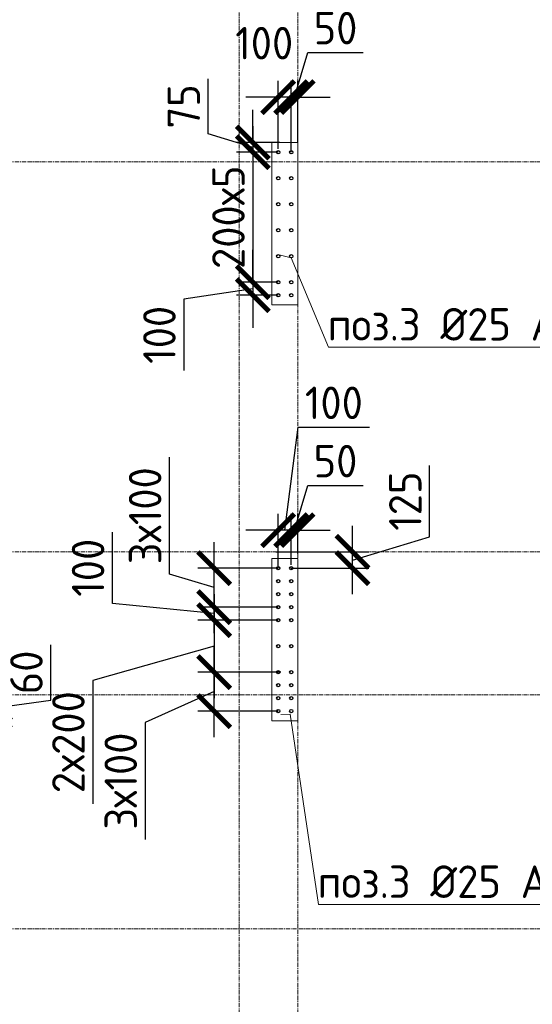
# Model space of a CAD drawing. Header units: millimetres. Extents: x 376598 to 1249954, y -318491 to -22134.
# Tile 400 of 444: x 1202606 to 1206550, y -226668 to -219093. Entities that reach past the tile are written whole.
import ezdxf
from ezdxf import colors
from ezdxf.entities.mleader import LeaderData, LeaderLine
from ezdxf.math import Vec2, Vec3

# ---------------------------------------------------------------- set-up
doc = ezdxf.new("R2010")
doc.units = ezdxf.units.MM
for name, pattern in [('01 Штриховая _4 мм_', [6, 3.5, -2.5]), ('______5', [1100, 800, -100, 100, -100]), ('HIDDEN2', [4.7625, 3.175, -1.5875]), ('осевая', [50.8, 31.75, -6.35, 6.35, -6.35])]:
    doc.linetypes.add(name, pattern=pattern)
for name, color, linetype, lineweight in [('1 Стены', 3, 'Continuous', 30), ('Оси', 40, '______5', 18), ('подоснова', 151, 'Continuous', 5), ('РАЗМЕРЫ', 1, 'Continuous', 9), ('СТЕНЫ', 3, 'Continuous', 30)]:
    doc.layers.add(name, color=color, linetype=linetype, lineweight=lineweight)
doc.styles.add('GOST-2.304_Type-B', font='GOST_Common.ttf')
doc.dimstyles.new('СПДС', dxfattribs={"dimscale": 100, "dimtxt": 2.5, "dimasz": 2.5, "dimexe": 1.25, "dimexo": 0, "dimtad": 1, "dimdec": 0, "dimtxsty": 'GOST-2.304_Type-B', "dimblk": 'ARCHTICK', "dimcen": 2.5, "dimdle": 2, "dimadec": 0, "dimazin": 2, "dimtfac": 0.75, "dimtdec": 0, "dimtmove": 1, "dimatfit": 3, "dimfxl": 1, "dimtolj": 1, "dimarcsym": 1})

# ---------------------------------------------------------------- blocks, each defined once
blk = doc.blocks.new('оси 2.2-2.3')
at = {"layer": 'Оси', "color": 16, "linetype": 'осевая', "lineweight": 0, "transparency": 33554687}
for p, q in [((482754.9, -105027.5), (482754.9, -134138.1)), ((483204.9, -105027.5), (483204.9, -134138.1)), ((468076.3, -113595.4), (524372.9, -113595.4)), ((468076.3, -116595.4), (524372.9, -116595.4)), ((468076.3, -117695.4), (524372.9, -117695.4)), ((468076.3, -119495.4), (524372.9, -119495.4))]:
    blk.add_line(p, q, dxfattribs=at)
blk = doc.blocks.new('стены тп')
at = {"layer": '1 Стены', "color": 252, "linetype": 'HIDDEN2', "lineweight": 0, "true_color": 0x939598}
for p, q in [((871140.6, -194475.6), (871140.6, -195725.6)), ((871340.6, -194475.6), (871140.6, -194475.6)), ((871340.6, -195725.6), (871340.6, -194475.6)), ((871140.6, -195725.6), (871340.6, -195725.6)), ((871140.6, -197675.6), (871140.6, -198925.6)), ((871340.6, -197675.6), (871140.6, -197675.6)), ((871340.6, -198925.6), (871340.6, -197675.6)), ((871140.6, -198925.6), (871340.6, -198925.6))]:
    blk.add_line(p, q, dxfattribs=at)
blk = doc.blocks.new('_ArchTick')
at = {"color": 0, "linetype": 'ByBlock', "const_width": 0.15}
blk.add_lwpolyline([(-0.5, -0.5), (0.5, 0.5)], dxfattribs=at)
blk = doc.blocks.new('*D3262')
at = {"layer": 'DEFPOINTS', "color": 0, "lineweight": 0, "transparency": 16777216}
for p in [(1201172.6, -224356.8), (1201095.1, -224417.2, -360), (1202415.3, -224417.2)]:
    blk.add_point(p, dxfattribs=at)
at = {"layer": 'РАЗМЕРЫ', "color": 0, "lineweight": -2, "transparency": 16777216}
for p, q in [((1202844.8, -224326.5), (1202844.8, -223901.5)), ((1202415.3, -224356.8), (1202415.3, -224106.8)), ((1201172.6, -224356.8), (1202540.3, -224356.8)), ((1202415.3, -224387), (1202844.8, -224326.5)), ((1202415.3, -224356.8), (1202415.3, -224417.2)), ((1202415.3, -224356.8), (1202415.3, -224417.2)), ((1201095.1, -224417.2), (1202540.3, -224417.2)), ((1202415.3, -224417.2), (1202415.3, -224667.2))]:
    blk.add_line(p, q, dxfattribs=at)
at = {"layer": 'РАЗМЕРЫ', "color": 0, "lineweight": -2, "transparency": 16777216, "xscale": 250, "yscale": 250, "zscale": 250}
for p, rotation in [((1202415.3, -224356.8), 270), ((1202415.3, -224417.2), 90)]:
    blk.add_blockref('_ArchTick', p, dxfattribs=dict(at, rotation=rotation))
at = {"layer": 'РАЗМЕРЫ', "color": 0, "lineweight": 0, "transparency": 16777216, "insert": (1202657.3, -224114), "char_height": 250, "attachment_point": 5, "rotation": 90, "style": 'GOST-2.304_Type-B'}
blk.add_mtext('\\A1;60', dxfattribs=at)
blk = doc.blocks.new('*D3244')
at = {"layer": 'DEFPOINTS', "color": 0, "lineweight": 0, "transparency": 16777216}
for p in [(1204102, -224112.2), (1204595, -224112.2, -360), (1204595, -224412.2, -360)]:
    blk.add_point(p, dxfattribs=at)
at = {"layer": 'РАЗМЕРЫ', "color": 0, "lineweight": -2, "transparency": 16777216}
for p, q in [((1204102, -224612.2), (1204102, -223912.2)), ((1204595, -224112.2), (1203977, -224112.2)), ((1204102, -224262.2), (1203570.7, -224500.3)), ((1204595, -224412.2), (1203977, -224412.2)), ((1203570.7, -224500.3), (1203570.7, -225400.3))]:
    blk.add_line(p, q, dxfattribs=at)
at = {"layer": 'РАЗМЕРЫ', "color": 0, "lineweight": -2, "transparency": 16777216, "xscale": 250, "yscale": 250, "zscale": 250}
for p, rotation in [((1204102, -224112.2), 90), ((1204102, -224412.2), 270)]:
    blk.add_blockref('_ArchTick', p, dxfattribs=dict(at, rotation=rotation))
at = {"layer": 'РАЗМЕРЫ', "color": 0, "lineweight": 0, "transparency": 16777216, "insert": (1203383.2, -224950.3), "char_height": 250, "attachment_point": 5, "rotation": 90, "style": 'GOST-2.304_Type-B'}
blk.add_mtext('\\A1;3х100', dxfattribs=at)
blk = doc.blocks.new('*D3245')
at = {"layer": 'DEFPOINTS', "color": 0, "lineweight": 0, "transparency": 16777216}
for p in [(1204102, -223312.2), (1204595, -223312.2, -360), (1204595, -223612.2, -360)]:
    blk.add_point(p, dxfattribs=at)
at = {"layer": 'РАЗМЕРЫ', "color": 0, "lineweight": -2, "transparency": 16777216}
for p, q in [((1203758.2, -223359.1), (1203758.2, -222459.1)), ((1204102, -223812.2), (1204102, -223112.2)), ((1204102, -223462.2), (1203758.2, -223359.1)), ((1204595, -223312.2), (1203977, -223312.2)), ((1204595, -223612.2), (1203977, -223612.2))]:
    blk.add_line(p, q, dxfattribs=at)
at = {"layer": 'РАЗМЕРЫ', "color": 0, "lineweight": -2, "transparency": 16777216, "xscale": 250, "yscale": 250, "zscale": 250}
for p, rotation in [((1204102, -223312.2), 90), ((1204102, -223612.2), 270)]:
    blk.add_blockref('_ArchTick', p, dxfattribs=dict(at, rotation=rotation))
at = {"layer": 'РАЗМЕРЫ', "color": 0, "lineweight": 0, "transparency": 16777216, "insert": (1203570.7, -222909.1), "char_height": 250, "attachment_point": 5, "rotation": 90, "style": 'GOST-2.304_Type-B'}
blk.add_mtext('\\A1;3х100', dxfattribs=at)
blk = doc.blocks.new('*D3246')
at = {"layer": 'DEFPOINTS', "color": 0, "lineweight": 0, "transparency": 16777216}
for p in [(1204595, -223712.2, -360), (1204102, -224112.2), (1204615, -224112.2, -360)]:
    blk.add_point(p, dxfattribs=at)
at = {"layer": 'РАЗМЕРЫ', "color": 0, "lineweight": -2, "transparency": 16777216}
for p, q in [((1204102, -223512.2), (1204102, -224312.2)), ((1204595, -223712.2), (1203977, -223712.2)), ((1204102, -223912.2), (1203167.9, -224176.4)), ((1204615, -224112.2), (1203977, -224112.2)), ((1203167.9, -224176.4), (1203167.9, -225126.4))]:
    blk.add_line(p, q, dxfattribs=at)
at = {"layer": 'РАЗМЕРЫ', "color": 0, "lineweight": -2, "transparency": 16777216, "xscale": 250, "yscale": 250, "zscale": 250}
for p, rotation in [((1204102, -223712.2), 90), ((1204102, -224112.2), 270)]:
    blk.add_blockref('_ArchTick', p, dxfattribs=dict(at, rotation=rotation))
at = {"layer": 'РАЗМЕРЫ', "color": 0, "lineweight": 0, "transparency": 16777216, "insert": (1202980.4, -224651.4), "char_height": 250, "attachment_point": 5, "rotation": 90, "style": 'GOST-2.304_Type-B'}
blk.add_mtext('\\A1;2х200', dxfattribs=at)
blk = doc.blocks.new('*D2997')
at = {"layer": 'DEFPOINTS', "color": 0, "lineweight": 0, "transparency": 16777216}
for p in [(1204102, -223612.2), (1204483.7, -223612.2), (1204499.3, -223712.2)]:
    blk.add_point(p, dxfattribs=at)
at = {"layer": 'РАЗМЕРЫ', "color": 0, "lineweight": -2, "transparency": 16777216}
for p, q in [((1203319.1, -223584.1), (1203319.1, -223034.1)), ((1204102, -223612.2), (1204102, -223362.2)), ((1204102, -223662.2), (1203319.1, -223584.1)), ((1204483.7, -223612.2), (1203977, -223612.2)), ((1204102, -223712.2), (1204102, -223612.2)), ((1204102, -223712.2), (1204102, -223612.2)), ((1204499.3, -223712.2), (1203977, -223712.2)), ((1204102, -223712.2), (1204102, -223962.2))]:
    blk.add_line(p, q, dxfattribs=at)
at = {"layer": 'РАЗМЕРЫ', "color": 0, "lineweight": -2, "transparency": 16777216, "xscale": 250, "yscale": 250, "zscale": 250}
for p, rotation in [((1204102, -223612.2), 270), ((1204102, -223712.2), 90)]:
    blk.add_blockref('_ArchTick', p, dxfattribs=dict(at, rotation=rotation))
at = {"layer": 'РАЗМЕРЫ', "color": 0, "lineweight": 0, "transparency": 16777216, "insert": (1203131.6, -223309.1), "char_height": 250, "attachment_point": 5, "rotation": 90, "style": 'GOST-2.304_Type-B'}
blk.add_mtext('\\A1;100', dxfattribs=at)
blk = doc.blocks.new('*D3247')
at = {"layer": 'DEFPOINTS', "color": 0, "lineweight": 0, "transparency": 16777216}
for p in [(1204576.7, -223187.2, -360), (1205166.5, -223187.2), (1204695.3, -223312.2, -360)]:
    blk.add_point(p, dxfattribs=at)
at = {"layer": 'РАЗМЕРЫ', "color": 0, "lineweight": -2, "transparency": 16777216}
for p, q in [((1205760.2, -223071.5), (1205760.2, -222521.5)), ((1205166.5, -223512.2), (1205166.5, -222987.2)), ((1205166.5, -223249.7), (1205760.2, -223071.5)), ((1204576.7, -223187.2), (1205291.5, -223187.2)), ((1204695.3, -223312.2), (1205291.5, -223312.2))]:
    blk.add_line(p, q, dxfattribs=at)
at = {"layer": 'РАЗМЕРЫ', "color": 0, "lineweight": -2, "transparency": 16777216, "xscale": 250, "yscale": 250, "zscale": 250}
for p, rotation in [((1205166.5, -223187.2), 90), ((1205166.5, -223312.2), 270)]:
    blk.add_blockref('_ArchTick', p, dxfattribs=dict(at, rotation=rotation))
at = {"layer": 'РАЗМЕРЫ', "color": 0, "lineweight": 0, "transparency": 16777216, "insert": (1205572.7, -222796.5), "char_height": 250, "attachment_point": 5, "rotation": 90, "style": 'GOST-2.304_Type-B'}
blk.add_mtext('\\A1;125', dxfattribs=at)
blk = doc.blocks.new('*D2998')
at = {"layer": 'DEFPOINTS', "color": 0, "lineweight": 0, "transparency": 16777216}
for p in [(1204695.3, -223020), (1204744.8, -223198.9), (1204695.3, -223287.2)]:
    blk.add_point(p, dxfattribs=at)
at = {"layer": 'РАЗМЕРЫ', "color": 0, "lineweight": -2, "transparency": 16777216}
for p, q in [((1204720.1, -223020), (1204823.2, -222676.2)), ((1204823.2, -222676.2), (1205248.2, -222676.2)), ((1204695.3, -223287.2), (1204695.3, -222895)), ((1204744.8, -223198.9), (1204744.8, -222895)), ((1204695.3, -223020), (1204445.3, -223020)), ((1204744.8, -223020), (1204695.3, -223020)), ((1204744.8, -223020), (1204695.3, -223020)), ((1204744.8, -223020), (1204994.8, -223020))]:
    blk.add_line(p, q, dxfattribs=at)
at = {"layer": 'РАЗМЕРЫ', "color": 0, "lineweight": -2, "transparency": 16777216, "xscale": 250, "yscale": 250, "zscale": 250}
blk.add_blockref('_ArchTick', (1204695.3, -223020), dxfattribs=at)
at = {"layer": 'РАЗМЕРЫ', "color": 0, "lineweight": -2, "transparency": 16777216, "xscale": 250, "yscale": 250, "zscale": 250, "rotation": 180}
blk.add_blockref('_ArchTick', (1204744.8, -223020), dxfattribs=at)
at = {"layer": 'РАЗМЕРЫ', "color": 0, "lineweight": 0, "transparency": 16777216, "insert": (1205035.7, -222488.7), "char_height": 250, "attachment_point": 5, "style": 'GOST-2.304_Type-B'}
blk.add_mtext('\\A1;50', dxfattribs=at)
blk = doc.blocks.new('_None')
blk = doc.blocks.new('*D3248')
at = {"layer": 'DEFPOINTS', "color": 0, "lineweight": 0, "transparency": 16777216}
for p in [(1204608.2, -220037.2, -360), (1204399.5, -220112.2), (1204595.1, -220112.2, -360)]:
    blk.add_point(p, dxfattribs=at)
at = {"layer": 'РАЗМЕРЫ', "color": 0, "lineweight": -2, "transparency": 16777216}
for p, q in [((1204055.7, -219971.5), (1204055.7, -219547.7)), ((1204399.5, -220037.2), (1204399.5, -219787.2)), ((1204399.5, -220074.7), (1204055.7, -219971.5)), ((1204608.2, -220037.2), (1204274.5, -220037.2)), ((1204399.5, -220037.2), (1204399.5, -220112.2)), ((1204399.5, -220037.2), (1204399.5, -220112.2)), ((1204595.1, -220112.2), (1204274.5, -220112.2)), ((1204399.5, -220112.2), (1204399.5, -220362.2))]:
    blk.add_line(p, q, dxfattribs=at)
at = {"layer": 'РАЗМЕРЫ', "color": 0, "lineweight": -2, "transparency": 16777216, "xscale": 250, "yscale": 250, "zscale": 250}
for p, rotation in [((1204399.5, -220037.2), 270), ((1204399.5, -220112.2), 90)]:
    blk.add_blockref('_ArchTick', p, dxfattribs=dict(at, rotation=rotation))
at = {"layer": 'РАЗМЕРЫ', "color": 0, "lineweight": 0, "transparency": 16777216, "insert": (1203868.2, -219759.6), "char_height": 250, "attachment_point": 5, "rotation": 90, "style": 'GOST-2.304_Type-B'}
blk.add_mtext('\\A1;75', dxfattribs=at)
blk = doc.blocks.new('*D3249')
at = {"layer": 'DEFPOINTS', "color": 0, "lineweight": 0, "transparency": 16777216}
for p in [(1204595.1, -220112.2, -360), (1204399.5, -221112.2), (1204595.1, -221112.2, -360)]:
    blk.add_point(p, dxfattribs=at)
at = {"layer": 'РАЗМЕРЫ', "color": 0, "lineweight": -2, "transparency": 16777216}
for p, q in [((1204399.5, -219912.2), (1204399.5, -221312.2)), ((1204595.1, -220112.2), (1204274.5, -220112.2)), ((1204595.1, -221112.2), (1204274.5, -221112.2))]:
    blk.add_line(p, q, dxfattribs=at)
at = {"layer": 'РАЗМЕРЫ', "color": 0, "lineweight": -2, "transparency": 16777216, "xscale": 250, "yscale": 250, "zscale": 250}
for p, rotation in [((1204399.5, -220112.2), 90), ((1204399.5, -221112.2), 270)]:
    blk.add_blockref('_ArchTick', p, dxfattribs=dict(at, rotation=rotation))
at = {"layer": 'РАЗМЕРЫ', "color": 0, "lineweight": 0, "transparency": 16777216, "insert": (1204212, -220612.2), "char_height": 250, "attachment_point": 5, "rotation": 90, "style": 'GOST-2.304_Type-B'}
blk.add_mtext('\\A1;200х5', dxfattribs=at)
blk = doc.blocks.new('*D3250')
at = {"layer": 'DEFPOINTS', "color": 0, "lineweight": 0, "transparency": 16777216}
for p in [(1204595.1, -221112.2, -360), (1204399.5, -221212.2), (1204595.1, -221212.2, -360)]:
    blk.add_point(p, dxfattribs=at)
at = {"layer": 'РАЗМЕРЫ', "color": 0, "lineweight": -2, "transparency": 16777216}
for p, q in [((1204399.5, -221112.2), (1204399.5, -220862.2)), ((1204595.1, -221112.2), (1204274.5, -221112.2)), ((1204399.5, -221112.2), (1204399.5, -221212.2)), ((1204399.5, -221112.2), (1204399.5, -221212.2)), ((1204399.5, -221162.2), (1203868.2, -221242.3)), ((1203868.2, -221242.3), (1203868.2, -221792.3)), ((1204595.1, -221212.2), (1204274.5, -221212.2)), ((1204399.5, -221212.2), (1204399.5, -221462.2))]:
    blk.add_line(p, q, dxfattribs=at)
at = {"layer": 'РАЗМЕРЫ', "color": 0, "lineweight": -2, "transparency": 16777216, "xscale": 250, "yscale": 250, "zscale": 250}
for p, rotation in [((1204399.5, -221112.2), 270), ((1204399.5, -221212.2), 90)]:
    blk.add_blockref('_ArchTick', p, dxfattribs=dict(at, rotation=rotation))
at = {"layer": 'РАЗМЕРЫ', "color": 0, "lineweight": 0, "transparency": 16777216, "insert": (1203680.7, -221517.3), "char_height": 250, "attachment_point": 5, "rotation": 90, "style": 'GOST-2.304_Type-B'}
blk.add_mtext('\\A1;100', dxfattribs=at)
blk = doc.blocks.new('*D3251')
at = {"layer": 'DEFPOINTS', "color": 0, "lineweight": 0, "transparency": 16777216}
for p in [(1204695.5, -219688.5), (1204745.1, -220037.2, -360), (1204695.5, -220112.2, -360)]:
    blk.add_point(p, dxfattribs=at)
at = {"layer": 'РАЗМЕРЫ', "color": 0, "lineweight": -2, "transparency": 16777216}
for p, q in [((1204720.3, -219688.5), (1204823.4, -219344.7)), ((1204823.4, -219344.7), (1205248.4, -219344.7)), ((1204695.5, -220112.2), (1204695.5, -219563.5)), ((1204745.1, -220037.2), (1204745.1, -219563.5)), ((1204695.5, -219688.5), (1204445.5, -219688.5)), ((1204745.1, -219688.5), (1204695.5, -219688.5)), ((1204745.1, -219688.5), (1204695.5, -219688.5)), ((1204745.1, -219688.5), (1204995.1, -219688.5))]:
    blk.add_line(p, q, dxfattribs=at)
at = {"layer": 'РАЗМЕРЫ', "color": 0, "lineweight": -2, "transparency": 16777216, "xscale": 250, "yscale": 250, "zscale": 250}
blk.add_blockref('_ArchTick', (1204695.5, -219688.5), dxfattribs=at)
at = {"layer": 'РАЗМЕРЫ', "color": 0, "lineweight": -2, "transparency": 16777216, "xscale": 250, "yscale": 250, "zscale": 250, "rotation": 180}
blk.add_blockref('_ArchTick', (1204745.1, -219688.5), dxfattribs=at)
at = {"layer": 'РАЗМЕРЫ', "color": 0, "lineweight": 0, "transparency": 16777216, "insert": (1205035.9, -219157.2), "char_height": 250, "attachment_point": 5, "style": 'GOST-2.304_Type-B'}
blk.add_mtext('\\A1;50', dxfattribs=at)
blk = doc.blocks.new('*D3252')
at = {"layer": 'DEFPOINTS', "color": 0, "lineweight": 0, "transparency": 16777216}
for p in [(1204595.1, -219688.5), (1204595.1, -220087.2, -360), (1204695.5, -220112.2, -360)]:
    blk.add_point(p, dxfattribs=at)
at = {"layer": 'РАЗМЕРЫ', "color": 0, "lineweight": -2, "transparency": 16777216}
for p, q in [((1204595.1, -220087.2), (1204595.1, -219563.5)), ((1204695.5, -220112.2), (1204695.5, -219563.5)), ((1204595.1, -219688.5), (1204345.1, -219688.5)), ((1204695.5, -219688.5), (1204595.1, -219688.5)), ((1204695.5, -219688.5), (1204945.5, -219688.5))]:
    blk.add_line(p, q, dxfattribs=at)
at = {"layer": 'РАЗМЕРЫ', "color": 0, "lineweight": -2, "transparency": 16777216, "xscale": 250, "yscale": 250, "zscale": 250}
blk.add_blockref('_ArchTick', (1204595.1, -219688.5), dxfattribs=at)
at = {"layer": 'РАЗМЕРЫ', "color": 0, "lineweight": -2, "transparency": 16777216, "xscale": 250, "yscale": 250, "zscale": 250, "rotation": 180}
blk.add_blockref('_ArchTick', (1204695.5, -219688.5), dxfattribs=at)
at = {"layer": 'РАЗМЕРЫ', "color": 0, "lineweight": 0, "transparency": 16777216, "insert": (1204487.1, -219273.1), "char_height": 250, "attachment_point": 5, "style": 'GOST-2.304_Type-B'}
blk.add_mtext('\\A1;100', dxfattribs=at)
blk = doc.blocks.new('*D3071')
at = {"layer": 'DEFPOINTS', "color": 0, "lineweight": 0, "transparency": 16777216}
for p in [(1204595, -223020), (1204695.3, -223287.2), (1204595, -223312.2, -360)]:
    blk.add_point(p, dxfattribs=at)
at = {"layer": 'РАЗМЕРЫ', "color": 0, "lineweight": -2, "transparency": 16777216}
for p, q in [((1204645.2, -223020), (1204748.3, -222227.8)), ((1204748.3, -222227.8), (1205298.3, -222227.8)), ((1204595, -223312.2), (1204595, -222895)), ((1204695.3, -223287.2), (1204695.3, -222895)), ((1204595, -223020), (1204345, -223020)), ((1204695.3, -223020), (1204595, -223020)), ((1204695.3, -223020), (1204595, -223020)), ((1204695.3, -223020), (1204945.3, -223020))]:
    blk.add_line(p, q, dxfattribs=at)
at = {"layer": 'РАЗМЕРЫ', "color": 0, "lineweight": -2, "transparency": 16777216, "xscale": 250, "yscale": 250, "zscale": 250}
blk.add_blockref('_ArchTick', (1204595, -223020), dxfattribs=at)
at = {"layer": 'РАЗМЕРЫ', "color": 0, "lineweight": -2, "transparency": 16777216, "xscale": 250, "yscale": 250, "zscale": 250, "rotation": 180}
blk.add_blockref('_ArchTick', (1204695.3, -223020), dxfattribs=at)
at = {"layer": 'РАЗМЕРЫ', "color": 0, "lineweight": 0, "transparency": 16777216, "insert": (1205023.3, -222040.3), "char_height": 250, "attachment_point": 5, "style": 'GOST-2.304_Type-B'}
blk.add_mtext('\\A1;100', dxfattribs=at)
blk = doc.blocks.new('стены  тп')
at = {"layer": 'СТЕНЫ', "color": 251, "linetype": '01 Штриховая _4 мм_', "lineweight": 0, "true_color": 0x636466}
for p, q in [((551262.3, -323575.7, 3100), (551262.3, -324825.7, 3100)), ((551462.3, -323575.7, 3100), (551262.3, -323575.7, 3100)), ((551462.3, -324825.7, 3100), (551462.3, -323575.7, 3100)), ((551262.3, -324825.7, 3100), (551462.3, -324825.7, 3100)), ((551262.3, -326775.7, 3100), (551262.3, -328025.7, 3100)), ((551462.3, -326775.7, 3100), (551262.3, -326775.7, 3100)), ((551462.3, -328025.7, 3100), (551462.3, -326775.7, 3100)), ((551262.3, -328025.7, 3100), (551462.3, -328025.7, 3100))]:
    blk.add_line(p, q, dxfattribs=at)

msp = doc.modelspace()

# ---------------------------------------------------------------- linework, layer by layer
at = {"layer": '1 Стены', "color": 252, "lineweight": 0, "true_color": 0x939598}
for p, q in [((1204545.1, -220037.2, -360), (1204745.1, -220037.2, -360)), ((1204545.1, -221287.2, -360), (1204545.1, -220037.2, -360)), ((1204745.1, -220037.2, -360), (1204745.1, -221287.2, -360)), ((1204745.1, -221287.2, -360), (1204545.1, -221287.2, -360)), ((1204545.1, -224487.2, -360), (1204545.1, -223237.2, -360)), ((1204745.1, -223237.2, -360), (1204745.1, -224487.2, -360)), ((1204745.1, -224487.2, -360), (1204545.1, -224487.2, -360))]:
    msp.add_line(p, q, dxfattribs=at)
at = {"layer": 'РАЗМЕРЫ', "color": 1, "linetype": 'Continuous', "lineweight": 30}
for centre in [(1204595.1, -220112.2, -360), (1204695.5, -220112.2, -360), (1204595.1, -220312.2, -360), (1204695.5, -220312.2, -360), (1204595.1, -220512.2, -360), (1204695.5, -220512.2, -360), (1204595.1, -220712.2, -360), (1204695.5, -220712.2, -360), (1204595.1, -220912.2, -360), (1204695.5, -220912.2, -360), (1204595.1, -221112.2, -360), (1204695.5, -221112.2, -360), (1204595.1, -221212.2, -360), (1204695.5, -221212.2, -360), (1204595, -223312.2, -360), (1204695.3, -223312.2, -360), (1204595, -223412.2, -360), (1204695.3, -223412.2, -360), (1204595, -223512.2, -360), (1204695.3, -223512.2, -360), (1204595, -223612.2, -360), (1204695.3, -223612.2, -360), (1204595, -223712.2, -360), (1204695.3, -223712.2, -360), (1204595, -223912.2, -360), (1204695.3, -223912.2, -360), (1204595, -224112.2, -360), (1204695.3, -224112.2, -360), (1204595, -224212.2, -360), (1204695.3, -224212.2, -360), (1204595, -224312.2, -360), (1204695.3, -224312.2, -360), (1204595, -224412.2, -360), (1204695.3, -224412.2, -360)]:
    msp.add_circle(centre, 12.5, dxfattribs=at)

# ---------------------------------------------------------------- block references
at = {"layer": 'РАЗМЕРЫ', "color": 1}
for name, p in [('оси 2.2-2.3', (721540.1, -106591.8)), ('стены тп', (333404.4, -25561.5))]:
    msp.add_blockref(name, p, dxfattribs=at)
at = {"layer": 'РАЗМЕРЫ'}
msp.add_blockref('стены  тп', (653282.7, 103538.6, -3100), dxfattribs=at)

# ---------------------------------------------------------------- dimensions: what is measured, and where the dimension line sits
at = {"layer": 'РАЗМЕРЫ', "lineweight": 0}
for base, p1, p2, picture, middle in [((1204695.5, -219688.5), (1204745.1, -220037.2, -360), (1204695.5, -220112.2, -360), '*D3251', (1204885.9, -219157.2)), ((1204695.3327, -223019.9737), (1204744.8387, -223198.8962), (1204695.3327, -223287.181), '*D2998', (1204885.7107, -222488.7237))]:
    dim = msp.add_linear_dim(base=base, p1=p1, p2=p2, dimstyle='СПДС', dxfattribs=at)
    dim.commit()
    dim.dimension.update_dxf_attribs({"geometry": picture, "text_midpoint": middle})
for base, p1, p2, picture, middle in [((1204595.1, -219688.5), (1204695.5, -220112.2, -360), (1204595.1, -220087.2, -360), '*D3252', (1204487.1, -219460.6)), ((1204595, -223020), (1204695.3, -223287.2), (1204595, -223312.2, -360), '*D3071', (1204810.8, -222227.8))]:
    dim = msp.add_linear_dim(base=base, p1=p1, p2=p2, dimstyle='СПДС', dxfattribs=at)
    dim.commit()
    dim.dimension.update_dxf_attribs({"geometry": picture, "text_midpoint": middle, "dimtype": 160})
for base, p1, p2, picture, middle in [((1204399.5, -220112.2), (1204608.2, -220037.2, -360), (1204595.1, -220112.2, -360), '*D3248', (1203868.2, -219909)), ((1205166.5, -223187.2), (1204695.3, -223312.2, -360), (1204576.7, -223187.2, -360), '*D3247', (1205572.7, -223009))]:
    dim = msp.add_linear_dim(base=base, p1=p1, p2=p2, angle=90, dimstyle='СПДС', dxfattribs=at)
    dim.commit()
    dim.dimension.update_dxf_attribs({"geometry": picture, "text_midpoint": middle})
for base, p1, p2, text, picture, middle in [((1204399.5, -221112.2), (1204595.1, -220112.2, -360), (1204595.1, -221112.2, -360), '200х5', '*D3249', (1204212, -220612.2)), ((1204102, -223312.2), (1204595, -223612.2, -360), (1204595, -223312.2, -360), '3х100', '*D3245', (1203570.7, -223296.6))]:
    dim = msp.add_linear_dim(base=base, p1=p1, p2=p2, angle=90, text=text, dimstyle='СПДС', dxfattribs=at)
    dim.commit()
    dim.dimension.update_dxf_attribs({"geometry": picture, "text_midpoint": middle})
for base, p1, p2, picture, middle in [((1204399.5, -221212.2), (1204595.1, -221112.2, -360), (1204595.1, -221212.2, -360), '*D3250', (1203868.2, -221304.8)), ((1204102, -223612.2), (1204499.3, -223712.2), (1204483.7, -223612.2), '*D2997', (1203319.1, -223521.6)), ((1202415.3, -224417.2), (1201172.6, -224356.8), (1201095.1, -224417.2, -360), '*D3262', (1202844.8, -224264))]:
    dim = msp.add_linear_dim(base=base, p1=p1, p2=p2, angle=90, dimstyle='СПДС', dxfattribs=at)
    dim.commit()
    dim.dimension.update_dxf_attribs({"geometry": picture, "text_midpoint": middle, "dimtype": 160})
for p1, p2, text, picture, middle in [((1204595, -223712.2, -360), (1204615, -224112.2, -360), '2х200', '*D3246', (1203167.9, -224238.9)), ((1204595, -224412.2, -360), (1204595, -224112.2, -360), '3х100', '*D3244', (1203570.7, -224562.8))]:
    dim = msp.add_linear_dim(base=(1204102, -224112.2), p1=p1, p2=p2, angle=90, text=text, dimstyle='СПДС', dxfattribs=at)
    dim.commit()
    dim.dimension.update_dxf_attribs({"geometry": picture, "text_midpoint": middle, "dimtype": 160})

# ---------------------------------------------------------------- leaders
at = {"layer": 'подоснова', "color": 4, "ltscale": 0.3}
ml = msp.add_multileader_mtext('Standard', dxfattribs=at)
ml.set_content('{\\C2;поз.3 %%C25 А500С }', color=4, style='GOST-2.304_Type-B')
ml.set_leader_properties(color=256, linetype='ByLayer', lineweight=15)
ml.set_arrow_properties(name='NONE')
ml.build(insert=Vec2(0, 0))
ml.multileader.update_dxf_attribs({"text_left_attachment_type": 6, "text_right_attachment_type": 6, "dogleg_length": 0.1, "arrow_head_size": 18})
ctx = ml.context
ctx.base_point, ctx.char_height, ctx.arrow_head_size, ctx.landing_gap_size, ctx.plane_origin = Vec3(1204981.8, -221611.2), 250, 18, 20, Vec3(1209861.5, -219946.9)
ctx.left_attachment, ctx.right_attachment, ctx.text_align_type = 6, 6, 1
notes = []
notes.append((ctx, [(1, (1, 1, 0), (1204981.7, -221611.2), (1, 0), 0.1, [(1, [(1204601.6, -220901.5), (1204695.5, -220924.7)], 0, [])])]))
ctx.mtext.insert, ctx.mtext.width, ctx.mtext.alignment, ctx.mtext.flow_direction = Vec3(1206193.6, -221311.2), 4075.871, 2, 5
ml = msp.add_multileader_mtext('Standard', dxfattribs=at)
ml.set_content('{\\C2;поз.3 %%C25 А500С }', color=4, style='GOST-2.304_Type-B')
ml.set_leader_properties(color=256, linetype='ByLayer', lineweight=15)
ml.set_arrow_properties(name='NONE')
ml.build(insert=Vec2(0, 0))
ml.multileader.update_dxf_attribs({"text_left_attachment_type": 6, "text_right_attachment_type": 6, "dogleg_length": 0.1, "arrow_head_size": 18})
ctx = ml.context
ctx.base_point, ctx.char_height, ctx.arrow_head_size, ctx.landing_gap_size, ctx.plane_origin = Vec3(1204904.4, -225899.2), 250, 18, 20, Vec3(1209861.5, -225181.9)
ctx.left_attachment, ctx.right_attachment, ctx.text_align_type = 6, 6, 1
notes.append((ctx, [(1, (1, 1, 0), (1204904.3, -225899.2), (1, 0), 0.1, [(1, [(1204615, -224437.2), (1204687.8, -224436.6)], 0, [])])]))
ctx.mtext.insert, ctx.mtext.width, ctx.mtext.alignment, ctx.mtext.flow_direction = Vec3(1206116.3, -225599.2), 4075.871, 2, 5
for ctx, leaders in notes:
    for number, flags, end, landing, length, lines in leaders:
        leader = LeaderData()
        leader.index, (leader.has_last_leader_line, leader.has_dogleg_vector, leader.attachment_direction) = number, flags
        leader.last_leader_point, leader.dogleg_vector, leader.dogleg_length = Vec3(end), Vec3(landing), length
        for number, points, colour, breaks in lines:
            line = LeaderLine()
            line.index, line.vertices, line.color, line.breaks = number, Vec3.list(points), colors.encode_raw_color(colour), breaks
            leader.lines.append(line)
        ctx.leaders.append(leader)

doc.saveas('drawing.dxf')
